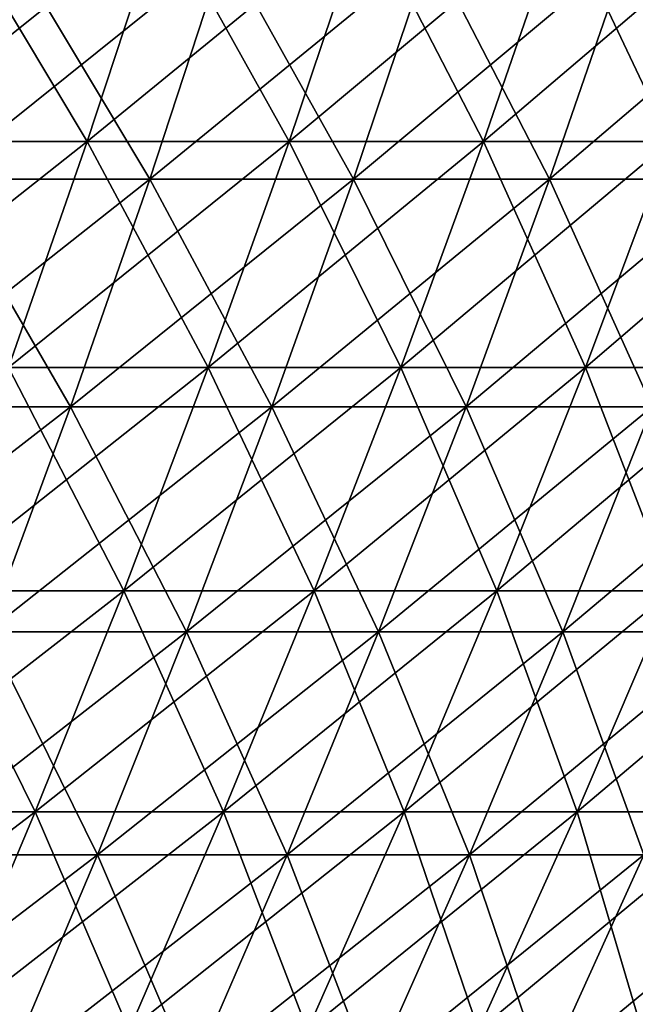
# Model space of a CAD drawing. Header units: millimetres. Extents: x -250 to 250, y -45 to 4150.
# Tile 779 of 805: x 171 to 184, y 4030 to 4052. Entities that reach past the tile are written whole.
import ezdxf

# ---------------------------------------------------------------- set-up
doc = ezdxf.new("R2010")
doc.units = ezdxf.units.MM
doc.header["$LTSCALE"] = 81.481481
for name, color, linetype in [('19', 7, 'CONTINUOUS'), ('20', 7, 'CONTINUOUS'), ('21', 7, 'CONTINUOUS'), ('22', 7, 'CONTINUOUS')]:
    doc.layers.add(name, color=color, linetype=linetype)

msp = doc.modelspace()

# ---------------------------------------------------------------- linework, layer by layer
at = {"layer": '19', "color": 7, "linetype": 'CONTINUOUS'}
for points in [[(173.374, 4048.129, -148.538), (168.718, 4048.129, -153.807), (175.041, 4053.197, -149.966), (173.374, 4048.129, -148.538)], [(175.041, 4053.197, -149.966), (168.718, 4048.129, -153.807), (170.34, 4053.197, -155.285), (175.041, 4053.197, -149.966)], [(177.866, 4048.129, -143.129), (173.374, 4048.129, -148.538), (179.576, 4053.197, -144.504), (177.866, 4048.129, -143.129)], [(179.576, 4053.197, -144.504), (173.374, 4048.129, -148.538), (175.041, 4053.197, -149.966), (179.576, 4053.197, -144.504)], [(182.19, 4048.129, -137.583), (177.866, 4048.129, -143.129), (183.941, 4053.197, -138.906), (182.19, 4048.129, -137.583)], [(183.941, 4053.197, -138.906), (177.866, 4048.129, -143.129), (179.576, 4053.197, -144.504), (183.941, 4053.197, -138.906)], [(186.34, 4048.129, -131.907), (182.19, 4048.129, -137.583), (188.131, 4053.197, -133.175), (186.34, 4048.129, -131.907)], [(188.131, 4053.197, -133.175), (182.19, 4048.129, -137.583), (183.941, 4053.197, -138.906), (188.131, 4053.197, -133.175)], [(171.623, 4043.111, -147.038), (167.014, 4043.111, -152.253), (173.374, 4048.129, -148.538), (171.623, 4043.111, -147.038)], [(173.374, 4048.129, -148.538), (167.014, 4043.111, -152.253), (168.718, 4048.129, -153.807), (173.374, 4048.129, -148.538)], [(176.07, 4043.111, -141.683), (171.623, 4043.111, -147.038), (177.866, 4048.129, -143.129), (176.07, 4043.111, -141.683)], [(177.866, 4048.129, -143.129), (171.623, 4043.111, -147.038), (173.374, 4048.129, -148.538), (177.866, 4048.129, -143.129)], [(180.35, 4043.111, -136.194), (176.07, 4043.111, -141.683), (182.19, 4048.129, -137.583), (180.35, 4043.111, -136.194)], [(182.19, 4048.129, -137.583), (176.07, 4043.111, -141.683), (177.866, 4048.129, -143.129), (182.19, 4048.129, -137.583)], [(184.458, 4043.111, -130.575), (180.35, 4043.111, -136.194), (186.34, 4048.129, -131.907), (184.458, 4043.111, -130.575)], [(186.34, 4048.129, -131.907), (180.35, 4043.111, -136.194), (182.19, 4048.129, -137.583), (186.34, 4048.129, -131.907)], [(169.788, 4038.145, -145.466), (165.228, 4038.145, -150.625), (171.623, 4043.111, -147.038), (169.788, 4038.145, -145.466)], [(171.623, 4043.111, -147.038), (165.228, 4038.145, -150.625), (167.014, 4043.111, -152.253), (171.623, 4043.111, -147.038)], [(174.188, 4038.145, -140.168), (169.788, 4038.145, -145.466), (176.07, 4043.111, -141.683), (174.188, 4038.145, -140.168)], [(176.07, 4043.111, -141.683), (169.788, 4038.145, -145.466), (171.623, 4043.111, -147.038), (176.07, 4043.111, -141.683)], [(178.421, 4038.145, -134.738), (174.188, 4038.145, -140.168), (180.35, 4043.111, -136.194), (178.421, 4038.145, -134.738)], [(180.35, 4043.111, -136.194), (174.188, 4038.145, -140.168), (176.07, 4043.111, -141.683), (180.35, 4043.111, -136.194)], [(182.486, 4038.145, -129.179), (178.421, 4038.145, -134.738), (184.458, 4043.111, -130.575), (182.486, 4038.145, -129.179)], [(184.458, 4043.111, -130.575), (178.421, 4038.145, -134.738), (180.35, 4043.111, -136.194), (184.458, 4043.111, -130.575)], [(186.378, 4038.145, -123.498), (182.486, 4038.145, -129.179), (188.392, 4043.111, -124.833), (186.378, 4038.145, -123.498)], [(188.392, 4043.111, -124.833), (182.486, 4038.145, -129.179), (184.458, 4043.111, -130.575), (188.392, 4043.111, -124.833)], [(172.22, 4033.233, -138.585), (167.871, 4033.233, -143.823), (174.188, 4038.145, -140.168), (172.22, 4033.233, -138.585)], [(174.188, 4038.145, -140.168), (167.871, 4033.233, -143.823), (169.788, 4038.145, -145.466), (174.188, 4038.145, -140.168)], [(176.406, 4033.233, -133.216), (172.22, 4033.233, -138.585), (178.421, 4038.145, -134.738), (176.406, 4033.233, -133.216)], [(178.421, 4038.145, -134.738), (172.22, 4033.233, -138.585), (174.188, 4038.145, -140.168), (178.421, 4038.145, -134.738)], [(180.425, 4033.233, -127.72), (176.406, 4033.233, -133.216), (182.486, 4038.145, -129.179), (180.425, 4033.233, -127.72)], [(182.486, 4038.145, -129.179), (176.406, 4033.233, -133.216), (178.421, 4038.145, -134.738), (182.486, 4038.145, -129.179)], [(184.272, 4033.233, -122.103), (180.425, 4033.233, -127.72), (186.378, 4038.145, -123.498), (184.272, 4033.233, -122.103)], [(186.378, 4038.145, -123.498), (180.425, 4033.233, -127.72), (182.486, 4038.145, -129.179), (186.378, 4038.145, -123.498)], [(170.169, 4028.379, -136.934), (165.871, 4028.379, -142.11), (172.22, 4033.233, -138.585), (170.169, 4028.379, -136.934)], [(172.22, 4033.233, -138.585), (165.871, 4028.379, -142.11), (167.871, 4033.233, -143.823), (172.22, 4033.233, -138.585)], [(174.305, 4028.379, -131.629), (170.169, 4028.379, -136.934), (176.406, 4033.233, -133.216), (174.305, 4028.379, -131.629)], [(176.406, 4033.233, -133.216), (170.169, 4028.379, -136.934), (172.22, 4033.233, -138.585), (176.406, 4033.233, -133.216)], [(178.276, 4028.379, -126.199), (174.305, 4028.379, -131.629), (180.425, 4033.233, -127.72), (178.276, 4028.379, -126.199)], [(180.425, 4033.233, -127.72), (174.305, 4028.379, -131.629), (176.406, 4033.233, -133.216), (180.425, 4033.233, -127.72)], [(182.077, 4028.379, -120.649), (178.276, 4028.379, -126.199), (184.272, 4033.233, -122.103), (182.077, 4028.379, -120.649)], [(184.272, 4033.233, -122.103), (178.276, 4028.379, -126.199), (180.425, 4033.233, -127.72), (184.272, 4033.233, -122.103)], [(185.706, 4028.379, -114.985), (182.077, 4028.379, -120.649), (187.945, 4033.233, -116.371), (185.706, 4028.379, -114.985)], [(187.945, 4033.233, -116.371), (182.077, 4028.379, -120.649), (184.272, 4033.233, -122.103), (187.945, 4033.233, -116.371)]]:
    msp.add_3dface(points, dxfattribs=at)
at = {"layer": '20', "color": 7, "linetype": 'CONTINUOUS'}
for points in [[(168.718, 4048.129, 153.807), (173.374, 4048.129, 148.538), (170.34, 4053.197, 155.285), (168.718, 4048.129, 153.807)], [(170.34, 4053.197, 155.285), (173.374, 4048.129, 148.538), (175.041, 4053.197, 149.966), (170.34, 4053.197, 155.285)], [(173.374, 4048.129, 148.538), (177.866, 4048.129, 143.129), (175.041, 4053.197, 149.966), (173.374, 4048.129, 148.538)], [(175.041, 4053.197, 149.966), (177.866, 4048.129, 143.129), (179.576, 4053.197, 144.504), (175.041, 4053.197, 149.966)], [(177.866, 4048.129, 143.129), (182.19, 4048.129, 137.583), (179.576, 4053.197, 144.504), (177.866, 4048.129, 143.129)], [(179.576, 4053.197, 144.504), (182.19, 4048.129, 137.583), (183.941, 4053.197, 138.906), (179.576, 4053.197, 144.504)], [(182.19, 4048.129, 137.583), (186.34, 4048.129, 131.907), (183.941, 4053.197, 138.906), (182.19, 4048.129, 137.583)], [(183.941, 4053.197, 138.906), (186.34, 4048.129, 131.907), (188.131, 4053.197, 133.175), (183.941, 4053.197, 138.906)], [(167.014, 4043.111, 152.253), (171.623, 4043.111, 147.038), (168.718, 4048.129, 153.807), (167.014, 4043.111, 152.253)], [(168.718, 4048.129, 153.807), (171.623, 4043.111, 147.038), (173.374, 4048.129, 148.538), (168.718, 4048.129, 153.807)], [(171.623, 4043.111, 147.038), (176.07, 4043.111, 141.683), (173.374, 4048.129, 148.538), (171.623, 4043.111, 147.038)], [(173.374, 4048.129, 148.538), (176.07, 4043.111, 141.683), (177.866, 4048.129, 143.129), (173.374, 4048.129, 148.538)], [(176.07, 4043.111, 141.683), (180.35, 4043.111, 136.194), (177.866, 4048.129, 143.129), (176.07, 4043.111, 141.683)], [(177.866, 4048.129, 143.129), (180.35, 4043.111, 136.194), (182.19, 4048.129, 137.583), (177.866, 4048.129, 143.129)], [(180.35, 4043.111, 136.194), (184.458, 4043.111, 130.575), (182.19, 4048.129, 137.583), (180.35, 4043.111, 136.194)], [(182.19, 4048.129, 137.583), (184.458, 4043.111, 130.575), (186.34, 4048.129, 131.907), (182.19, 4048.129, 137.583)], [(167.014, 4043.111, 152.253), (169.788, 4038.145, 145.466), (171.623, 4043.111, 147.038), (167.014, 4043.111, 152.253)], [(169.788, 4038.145, 145.466), (174.188, 4038.145, 140.168), (171.623, 4043.111, 147.038), (169.788, 4038.145, 145.466)], [(171.623, 4043.111, 147.038), (174.188, 4038.145, 140.168), (176.07, 4043.111, 141.683), (171.623, 4043.111, 147.038)], [(174.188, 4038.145, 140.168), (178.421, 4038.145, 134.738), (176.07, 4043.111, 141.683), (174.188, 4038.145, 140.168)], [(176.07, 4043.111, 141.683), (178.421, 4038.145, 134.738), (180.35, 4043.111, 136.194), (176.07, 4043.111, 141.683)], [(178.421, 4038.145, 134.738), (182.486, 4038.145, 129.179), (180.35, 4043.111, 136.194), (178.421, 4038.145, 134.738)], [(180.35, 4043.111, 136.194), (182.486, 4038.145, 129.179), (184.458, 4043.111, 130.575), (180.35, 4043.111, 136.194)], [(182.486, 4038.145, 129.179), (186.378, 4038.145, 123.498), (184.458, 4043.111, 130.575), (182.486, 4038.145, 129.179)], [(167.871, 4033.233, 143.823), (172.22, 4033.233, 138.585), (169.788, 4038.145, 145.466), (167.871, 4033.233, 143.823)], [(169.788, 4038.145, 145.466), (172.22, 4033.233, 138.585), (174.188, 4038.145, 140.168), (169.788, 4038.145, 145.466)], [(172.22, 4033.233, 138.585), (176.406, 4033.233, 133.216), (174.188, 4038.145, 140.168), (172.22, 4033.233, 138.585)], [(174.188, 4038.145, 140.168), (176.406, 4033.233, 133.216), (178.421, 4038.145, 134.738), (174.188, 4038.145, 140.168)], [(176.406, 4033.233, 133.216), (180.425, 4033.233, 127.72), (178.421, 4038.145, 134.738), (176.406, 4033.233, 133.216)], [(178.421, 4038.145, 134.738), (180.425, 4033.233, 127.72), (182.486, 4038.145, 129.179), (178.421, 4038.145, 134.738)], [(180.425, 4033.233, 127.72), (184.272, 4033.233, 122.103), (182.486, 4038.145, 129.179), (180.425, 4033.233, 127.72)], [(182.486, 4038.145, 129.179), (184.272, 4033.233, 122.103), (186.378, 4038.145, 123.498), (182.486, 4038.145, 129.179)], [(167.871, 4033.233, 143.823), (170.169, 4028.379, 136.934), (172.22, 4033.233, 138.585), (167.871, 4033.233, 143.823)], [(170.169, 4028.379, 136.934), (174.305, 4028.379, 131.629), (172.22, 4033.233, 138.585), (170.169, 4028.379, 136.934)], [(172.22, 4033.233, 138.585), (174.305, 4028.379, 131.629), (176.406, 4033.233, 133.216), (172.22, 4033.233, 138.585)], [(174.305, 4028.379, 131.629), (178.276, 4028.379, 126.199), (176.406, 4033.233, 133.216), (174.305, 4028.379, 131.629)], [(176.406, 4033.233, 133.216), (178.276, 4028.379, 126.199), (180.425, 4033.233, 127.72), (176.406, 4033.233, 133.216)], [(178.276, 4028.379, 126.199), (182.077, 4028.379, 120.649), (180.425, 4033.233, 127.72), (178.276, 4028.379, 126.199)], [(180.425, 4033.233, 127.72), (182.077, 4028.379, 120.649), (184.272, 4033.233, 122.103), (180.425, 4033.233, 127.72)], [(182.077, 4028.379, 120.649), (185.706, 4028.379, 114.985), (184.272, 4033.233, 122.103), (182.077, 4028.379, 120.649)]]:
    msp.add_3dface(points, dxfattribs=at)
at = {"layer": '21', "color": 7, "linetype": 'CONTINUOUS'}
for points in [[(171.992, 4048.957, 147.354), (167.372, 4048.957, 152.58), (173.645, 4053.983, 148.77), (171.992, 4048.957, 147.354)], [(173.645, 4053.983, 148.77), (167.372, 4048.957, 152.58), (168.981, 4053.983, 154.046), (173.645, 4053.983, 148.77)], [(176.448, 4048.957, 141.987), (171.992, 4048.957, 147.354), (178.144, 4053.983, 143.352), (176.448, 4048.957, 141.987)], [(178.144, 4053.983, 143.352), (171.992, 4048.957, 147.354), (173.645, 4053.983, 148.77), (178.144, 4053.983, 143.352)], [(180.737, 4048.957, 136.486), (176.448, 4048.957, 141.987), (182.474, 4053.983, 137.798), (180.737, 4048.957, 136.486)], [(182.474, 4053.983, 137.798), (176.448, 4048.957, 141.987), (178.144, 4053.983, 143.352), (182.474, 4053.983, 137.798)], [(184.854, 4048.957, 130.856), (180.737, 4048.957, 136.486), (186.631, 4053.983, 132.113), (184.854, 4048.957, 130.856)], [(186.631, 4053.983, 132.113), (180.737, 4048.957, 136.486), (182.474, 4053.983, 137.798), (186.631, 4053.983, 132.113)], [(170.255, 4043.979, 145.866), (165.682, 4043.979, 151.039), (171.992, 4048.957, 147.354), (170.255, 4043.979, 145.866)], [(171.992, 4048.957, 147.354), (165.682, 4043.979, 151.039), (167.372, 4048.957, 152.58), (171.992, 4048.957, 147.354)], [(174.666, 4043.979, 140.553), (170.255, 4043.979, 145.866), (176.448, 4048.957, 141.987), (174.666, 4043.979, 140.553)], [(176.448, 4048.957, 141.987), (170.255, 4043.979, 145.866), (171.992, 4048.957, 147.354), (176.448, 4048.957, 141.987)], [(178.912, 4043.979, 135.108), (174.666, 4043.979, 140.553), (180.737, 4048.957, 136.486), (178.912, 4043.979, 135.108)], [(180.737, 4048.957, 136.486), (174.666, 4043.979, 140.553), (176.448, 4048.957, 141.987), (180.737, 4048.957, 136.486)], [(182.988, 4043.979, 129.534), (178.912, 4043.979, 135.108), (184.854, 4048.957, 130.856), (182.988, 4043.979, 129.534)], [(184.854, 4048.957, 130.856), (178.912, 4043.979, 135.108), (180.737, 4048.957, 136.486), (184.854, 4048.957, 130.856)], [(186.89, 4043.979, 123.838), (182.988, 4043.979, 129.534), (188.796, 4048.957, 125.101), (186.89, 4043.979, 123.838)], [(188.796, 4048.957, 125.101), (182.988, 4043.979, 129.534), (184.854, 4048.957, 130.856), (188.796, 4048.957, 125.101)], [(172.799, 4039.054, 139.051), (168.435, 4039.054, 144.307), (174.666, 4043.979, 140.553), (172.799, 4039.054, 139.051)], [(174.666, 4043.979, 140.553), (168.435, 4039.054, 144.307), (170.255, 4043.979, 145.866), (174.666, 4043.979, 140.553)], [(177, 4039.054, 133.664), (172.799, 4039.054, 139.051), (178.912, 4043.979, 135.108), (177, 4039.054, 133.664)], [(178.912, 4043.979, 135.108), (172.799, 4039.054, 139.051), (174.666, 4043.979, 140.553), (178.912, 4043.979, 135.108)], [(181.032, 4039.054, 128.15), (177, 4039.054, 133.664), (182.988, 4043.979, 129.534), (181.032, 4039.054, 128.15)], [(182.988, 4043.979, 129.534), (177, 4039.054, 133.664), (178.912, 4043.979, 135.108), (182.988, 4043.979, 129.534)], [(184.892, 4039.054, 122.514), (181.032, 4039.054, 128.15), (186.89, 4043.979, 123.838), (184.892, 4039.054, 122.514)], [(186.89, 4043.979, 123.838), (181.032, 4039.054, 128.15), (182.988, 4043.979, 129.534), (186.89, 4043.979, 123.838)], [(170.848, 4034.182, 137.481), (166.534, 4034.182, 142.677), (172.799, 4039.054, 139.051), (170.848, 4034.182, 137.481)], [(172.799, 4039.054, 139.051), (166.534, 4034.182, 142.677), (168.435, 4039.054, 144.307), (172.799, 4039.054, 139.051)], [(175.001, 4034.182, 132.155), (170.848, 4034.182, 137.481), (177, 4039.054, 133.664), (175.001, 4034.182, 132.155)], [(177, 4039.054, 133.664), (170.848, 4034.182, 137.481), (172.799, 4039.054, 139.051), (177, 4039.054, 133.664)], [(178.988, 4034.182, 126.703), (175.001, 4034.182, 132.155), (181.032, 4039.054, 128.15), (178.988, 4034.182, 126.703)], [(181.032, 4039.054, 128.15), (175.001, 4034.182, 132.155), (177, 4039.054, 133.664), (181.032, 4039.054, 128.15)], [(182.805, 4034.182, 121.131), (178.988, 4034.182, 126.703), (184.892, 4039.054, 122.514), (182.805, 4034.182, 121.131)], [(184.892, 4039.054, 122.514), (178.988, 4034.182, 126.703), (181.032, 4039.054, 128.15), (184.892, 4039.054, 122.514)], [(186.448, 4034.182, 115.444), (182.805, 4034.182, 121.131), (188.577, 4039.054, 116.762), (186.448, 4034.182, 115.444)], [(188.577, 4039.054, 116.762), (182.805, 4034.182, 121.131), (184.892, 4039.054, 122.514), (188.577, 4039.054, 116.762)], [(168.814, 4029.367, 135.844), (164.55, 4029.367, 140.978), (170.848, 4034.182, 137.481), (168.814, 4029.367, 135.844)], [(170.848, 4034.182, 137.481), (164.55, 4029.367, 140.978), (166.534, 4034.182, 142.677), (170.848, 4034.182, 137.481)], [(172.917, 4029.367, 130.581), (168.814, 4029.367, 135.844), (175.001, 4034.182, 132.155), (172.917, 4029.367, 130.581)], [(175.001, 4034.182, 132.155), (168.814, 4029.367, 135.844), (170.848, 4034.182, 137.481), (175.001, 4034.182, 132.155)], [(176.856, 4029.367, 125.194), (172.917, 4029.367, 130.581), (178.988, 4034.182, 126.703), (176.856, 4029.367, 125.194)], [(178.988, 4034.182, 126.703), (172.917, 4029.367, 130.581), (175.001, 4034.182, 132.155), (178.988, 4034.182, 126.703)], [(180.628, 4029.367, 119.688), (176.856, 4029.367, 125.194), (182.805, 4034.182, 121.131), (180.628, 4029.367, 119.688)], [(182.805, 4034.182, 121.131), (176.856, 4029.367, 125.194), (178.988, 4034.182, 126.703), (182.805, 4034.182, 121.131)], [(184.228, 4029.367, 114.069), (180.628, 4029.367, 119.688), (186.448, 4034.182, 115.444), (184.228, 4029.367, 114.069)], [(186.448, 4034.182, 115.444), (180.628, 4029.367, 119.688), (182.805, 4034.182, 121.131), (186.448, 4034.182, 115.444)]]:
    msp.add_3dface(points, dxfattribs=at)
at = {"layer": '22', "color": 7, "linetype": 'CONTINUOUS'}
for points in [[(167.372, 4048.957, -152.58), (171.992, 4048.957, -147.354), (168.981, 4053.983, -154.046), (167.372, 4048.957, -152.58)], [(168.981, 4053.983, -154.046), (171.992, 4048.957, -147.354), (173.645, 4053.983, -148.77), (168.981, 4053.983, -154.046)], [(171.992, 4048.957, -147.354), (176.448, 4048.957, -141.987), (173.645, 4053.983, -148.77), (171.992, 4048.957, -147.354)], [(173.645, 4053.983, -148.77), (176.448, 4048.957, -141.987), (178.144, 4053.983, -143.352), (173.645, 4053.983, -148.77)], [(176.448, 4048.957, -141.987), (180.737, 4048.957, -136.486), (178.144, 4053.983, -143.352), (176.448, 4048.957, -141.987)], [(178.144, 4053.983, -143.352), (180.737, 4048.957, -136.486), (182.474, 4053.983, -137.798), (178.144, 4053.983, -143.352)], [(180.737, 4048.957, -136.486), (184.854, 4048.957, -130.856), (182.474, 4053.983, -137.798), (180.737, 4048.957, -136.486)], [(182.474, 4053.983, -137.798), (184.854, 4048.957, -130.856), (186.631, 4053.983, -132.113), (182.474, 4053.983, -137.798)], [(167.372, 4048.957, -152.58), (170.255, 4043.979, -145.866), (171.992, 4048.957, -147.354), (167.372, 4048.957, -152.58)], [(170.255, 4043.979, -145.866), (174.666, 4043.979, -140.553), (171.992, 4048.957, -147.354), (170.255, 4043.979, -145.866)], [(171.992, 4048.957, -147.354), (174.666, 4043.979, -140.553), (176.448, 4048.957, -141.987), (171.992, 4048.957, -147.354)], [(174.666, 4043.979, -140.553), (178.912, 4043.979, -135.108), (176.448, 4048.957, -141.987), (174.666, 4043.979, -140.553)], [(176.448, 4048.957, -141.987), (178.912, 4043.979, -135.108), (180.737, 4048.957, -136.486), (176.448, 4048.957, -141.987)], [(178.912, 4043.979, -135.108), (182.988, 4043.979, -129.534), (180.737, 4048.957, -136.486), (178.912, 4043.979, -135.108)], [(180.737, 4048.957, -136.486), (182.988, 4043.979, -129.534), (184.854, 4048.957, -130.856), (180.737, 4048.957, -136.486)], [(182.988, 4043.979, -129.534), (186.89, 4043.979, -123.838), (184.854, 4048.957, -130.856), (182.988, 4043.979, -129.534)], [(168.435, 4039.054, -144.307), (172.799, 4039.054, -139.051), (170.255, 4043.979, -145.866), (168.435, 4039.054, -144.307)], [(170.255, 4043.979, -145.866), (172.799, 4039.054, -139.051), (174.666, 4043.979, -140.553), (170.255, 4043.979, -145.866)], [(172.799, 4039.054, -139.051), (177, 4039.054, -133.664), (174.666, 4043.979, -140.553), (172.799, 4039.054, -139.051)], [(174.666, 4043.979, -140.553), (177, 4039.054, -133.664), (178.912, 4043.979, -135.108), (174.666, 4043.979, -140.553)], [(177, 4039.054, -133.664), (181.032, 4039.054, -128.15), (178.912, 4043.979, -135.108), (177, 4039.054, -133.664)], [(178.912, 4043.979, -135.108), (181.032, 4039.054, -128.15), (182.988, 4043.979, -129.534), (178.912, 4043.979, -135.108)], [(181.032, 4039.054, -128.15), (184.892, 4039.054, -122.514), (182.988, 4043.979, -129.534), (181.032, 4039.054, -128.15)], [(182.988, 4043.979, -129.534), (184.892, 4039.054, -122.514), (186.89, 4043.979, -123.838), (182.988, 4043.979, -129.534)], [(166.534, 4034.182, -142.677), (170.848, 4034.182, -137.481), (168.435, 4039.054, -144.307), (166.534, 4034.182, -142.677)], [(168.435, 4039.054, -144.307), (170.848, 4034.182, -137.481), (172.799, 4039.054, -139.051), (168.435, 4039.054, -144.307)], [(170.848, 4034.182, -137.481), (175.001, 4034.182, -132.155), (172.799, 4039.054, -139.051), (170.848, 4034.182, -137.481)], [(172.799, 4039.054, -139.051), (175.001, 4034.182, -132.155), (177, 4039.054, -133.664), (172.799, 4039.054, -139.051)], [(175.001, 4034.182, -132.155), (178.988, 4034.182, -126.703), (177, 4039.054, -133.664), (175.001, 4034.182, -132.155)], [(177, 4039.054, -133.664), (178.988, 4034.182, -126.703), (181.032, 4039.054, -128.15), (177, 4039.054, -133.664)], [(178.988, 4034.182, -126.703), (182.805, 4034.182, -121.131), (181.032, 4039.054, -128.15), (178.988, 4034.182, -126.703)], [(181.032, 4039.054, -128.15), (182.805, 4034.182, -121.131), (184.892, 4039.054, -122.514), (181.032, 4039.054, -128.15)], [(182.805, 4034.182, -121.131), (186.448, 4034.182, -115.444), (184.892, 4039.054, -122.514), (182.805, 4034.182, -121.131)], [(166.534, 4034.182, -142.677), (168.814, 4029.367, -135.844), (170.848, 4034.182, -137.481), (166.534, 4034.182, -142.677)], [(168.814, 4029.367, -135.844), (172.917, 4029.367, -130.581), (170.848, 4034.182, -137.481), (168.814, 4029.367, -135.844)], [(170.848, 4034.182, -137.481), (172.917, 4029.367, -130.581), (175.001, 4034.182, -132.155), (170.848, 4034.182, -137.481)], [(172.917, 4029.367, -130.581), (176.856, 4029.367, -125.194), (175.001, 4034.182, -132.155), (172.917, 4029.367, -130.581)], [(175.001, 4034.182, -132.155), (176.856, 4029.367, -125.194), (178.988, 4034.182, -126.703), (175.001, 4034.182, -132.155)], [(176.856, 4029.367, -125.194), (180.628, 4029.367, -119.688), (178.988, 4034.182, -126.703), (176.856, 4029.367, -125.194)], [(178.988, 4034.182, -126.703), (180.628, 4029.367, -119.688), (182.805, 4034.182, -121.131), (178.988, 4034.182, -126.703)], [(180.628, 4029.367, -119.688), (184.228, 4029.367, -114.069), (182.805, 4034.182, -121.131), (180.628, 4029.367, -119.688)], [(182.805, 4034.182, -121.131), (184.228, 4029.367, -114.069), (186.448, 4034.182, -115.444), (182.805, 4034.182, -121.131)]]:
    msp.add_3dface(points, dxfattribs=at)

doc.saveas('drawing.dxf')
